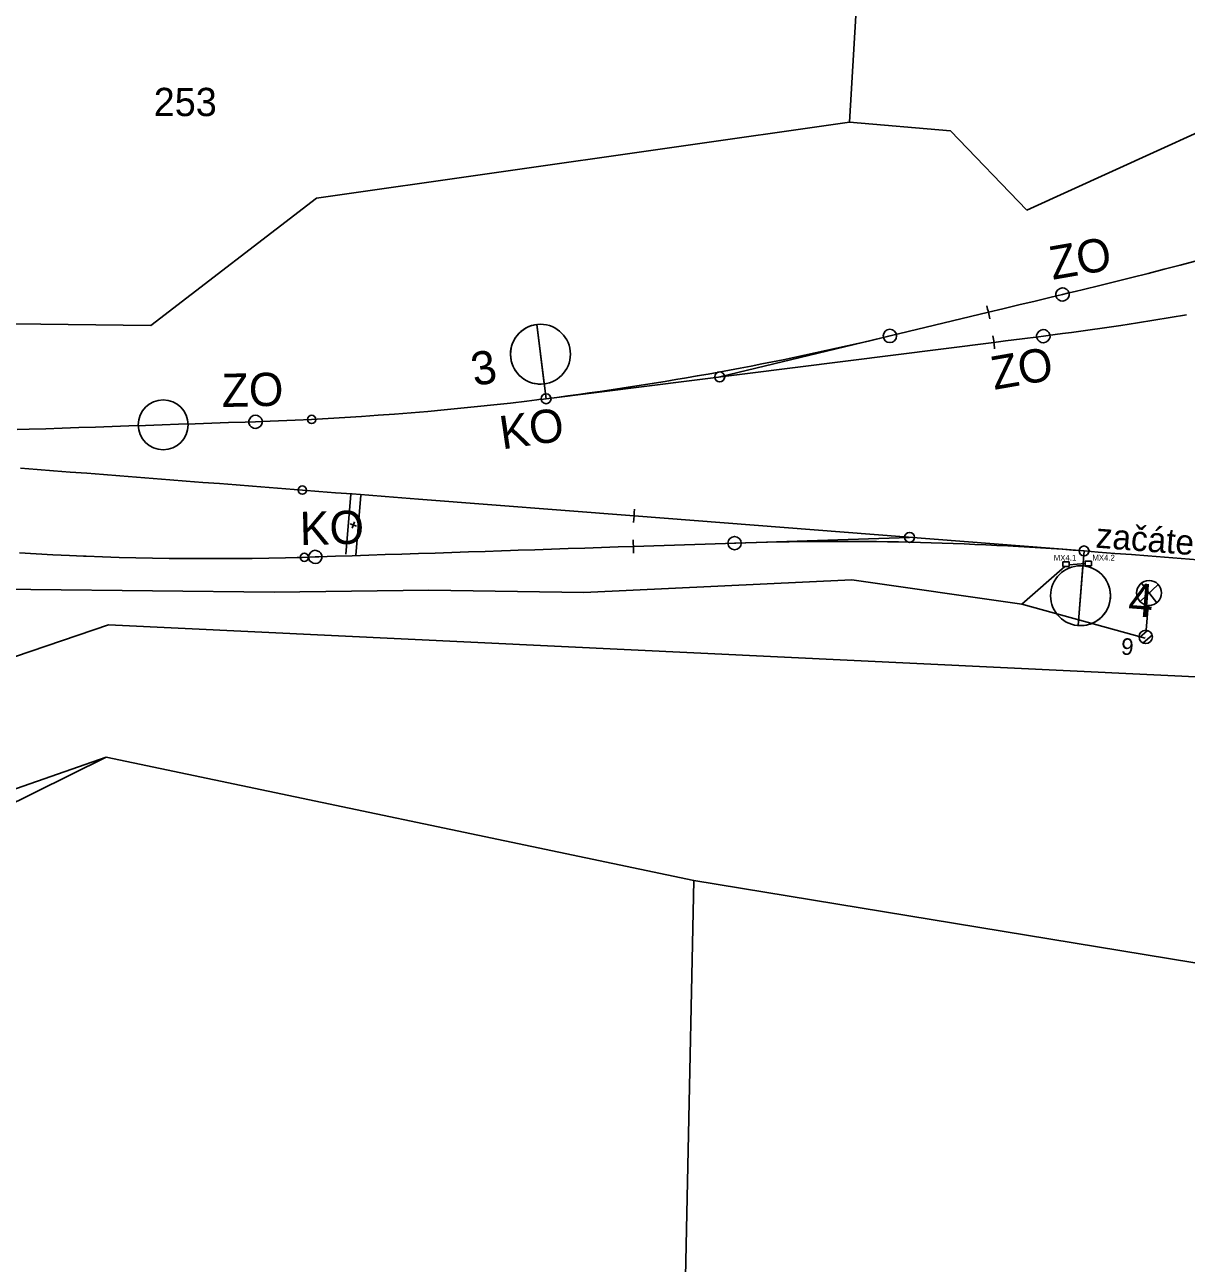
# Model space of a CAD drawing. Extents: x -670359 to -668019, y -978807 to -976674.
# Drawn here: x -669436.4 to -669366.6, y -977191.2 to -977116.7 of the extents above; entities that cross this region are included whole.
import ezdxf

# ---------------------------------------------------------------- set-up
doc = ezdxf.new("R2010")
doc.units = 0
for name, color, linetype in [('Hranice parcel', 7, 'Continuous'), ('Navazující stavba', 7, 'Continuous'), ('Parcelní čísla', 7, 'Continuous'), ('SO 01-86-01', 7, 'Continuous'), ('SO 11-10-01', 7, 'Continuous'), ('Související stavba', 7, 'Continuous'), ('Vnitřní kresba', 7, 'Continuous')]:
    doc.layers.add(name, color=color, linetype=linetype)

# ---------------------------------------------------------------- blocks, each defined once
blk = doc.blocks.new('POINT_DISPLAY')
blk.add_line((0, 0), (0, 0))

msp = doc.modelspace()

# ---------------------------------------------------------------- linework, layer by layer
at = {"layer": 'Hranice parcel'}
for points in [[(-669385.65, -977102.98), (-669386.82, -977122.57)], [(-669376.16, -977127.86), (-669358.02, -977119.6)], [(-669418.86, -977127.15), (-669386.82, -977122.57)], [(-669386.82, -977122.57), (-669380.74, -977123.09)], [(-669380.74, -977123.09), (-669376.16, -977127.86)], [(-669428.82, -977134.8), (-669418.86, -977127.15)], [(-669428.82, -977134.8), (-669447.05, -977134.59)], [(-669431.36, -977152.8), (-669472.71, -977166.87)], [(-669431.36, -977152.8), (-669355.53, -977156.42)], [(-669431.51, -977160.76), (-669451.1, -977167.6)], [(-669431.51, -977160.76), (-669396.17, -977168.17)], [(-669396.17, -977168.17), (-669397.7, -977240.66)], [(-669396.17, -977168.17), (-669361.91, -977173.8)]]:
    msp.add_lwpolyline(points, dxfattribs=at)
at = {"layer": 'Navazující stavba'}
msp.add_lwpolyline([(-669372.712, -977148.358), (-669371.856, -977148.424), (-669370.859, -977148.502), (-669369.862, -977148.579), (-669368.865, -977148.657), (-669367.868, -977148.735), (-669366.871, -977148.812), (-669365.874, -977148.89)], dxfattribs=at)
at = {"layer": 'SO 01-86-01'}
for p, q in [((-669376.446, -977151.556), (-669373.862, -977149.292)), ((-669373.608, -977149.016), (-669373.987, -977149.016)), ((-669373.987, -977149.016), (-669373.987, -977149.292)), ((-669373.987, -977149.292), (-669373.608, -977149.292)), ((-669373.608, -977149.292), (-669373.608, -977149.016)), ((-669373.608, -977149.19), (-669372.647, -977149.113)), ((-669372.268, -977148.976), (-669372.647, -977148.976)), ((-669372.647, -977148.976), (-669372.647, -977149.251)), ((-669372.647, -977149.251), (-669372.268, -977149.251)), ((-669372.268, -977149.251), (-669372.268, -977148.976)), ((-669436.037, -977150.686), (-669443.348, -977150.615)), ((-669421.416, -977150.84), (-669436.037, -977150.686)), ((-669412.108, -977150.726), (-669421.416, -977150.84)), ((-669402.797, -977150.85), (-669412.108, -977150.726)), ((-669386.675, -977150.085), (-669402.797, -977150.85)), ((-669376.446, -977151.556), (-669386.675, -977150.085)), ((-669369.341, -977151.401), (-669368.256, -977150.369)), ((-669369.255, -977150.292), (-669368.343, -977151.479)), ((-669376.446, -977151.556), (-669369.045, -977153.593)), ((-669368.857, -977151.631), (-669368.973, -977153.127)), ((-669369.398, -977153.575), (-669368.894, -977153.144)), ((-669369.154, -977153.892), (-669368.617, -977153.432))]:
    msp.add_line(p, q, dxfattribs=at)
for centre, radius in [((-669368.799, -977150.885), 0.749), ((-669369.004, -977153.526), 0.4)]:
    msp.add_circle(centre, radius, dxfattribs=at)
at = {"layer": 'SO 11-10-01'}
for p, q in [((-669368.86, -977131.665), (-669367.891, -977131.418)), ((-669367.891, -977131.418), (-669366.923, -977131.169)), ((-669366.923, -977131.169), (-669365.955, -977130.918)), ((-669371.771, -977132.392), (-669370.8, -977132.152)), ((-669370.8, -977132.152), (-669369.83, -977131.91)), ((-669369.83, -977131.91), (-669368.86, -977131.665)), ((-669374.007, -977132.936), (-669373.714, -977132.866)), ((-669373.714, -977132.866), (-669373.254, -977132.754)), ((-669373.254, -977132.754), (-669372.742, -977132.63)), ((-669372.742, -977132.63), (-669371.771, -977132.392)), ((-669377.603, -977133.801), (-669376.631, -977133.567)), ((-669376.631, -977133.567), (-669375.659, -977133.333)), ((-669375.659, -977133.333), (-669374.686, -977133.099)), ((-669374.686, -977133.099), (-669374.007, -977132.936)), ((-669394.617, -977137.89), (-669378.462, -977134.007)), ((-669378.462, -977134.007), (-669377.603, -977133.801)), ((-669368.518, -977134.485), (-669367.531, -977134.323)), ((-669367.531, -977134.323), (-669366.546, -977134.155)), ((-669405.058, -977139.205), (-669405.62, -977134.74)), ((-669373.464, -977135.219), (-669372.473, -977135.083)), ((-669372.473, -977135.083), (-669371.483, -977134.941)), ((-669371.483, -977134.941), (-669370.494, -977134.794)), ((-669370.494, -977134.794), (-669369.506, -977134.642)), ((-669369.506, -977134.642), (-669368.518, -977134.485)), ((-669405.058, -977139.205), (-669378.132, -977135.815)), ((-669378.132, -977135.815), (-669377.432, -977135.727)), ((-669377.432, -977135.727), (-669376.439, -977135.602)), ((-669376.439, -977135.602), (-669375.447, -977135.477)), ((-669375.447, -977135.477), (-669375.158, -977135.44)), ((-669375.158, -977135.44), (-669374.455, -977135.351)), ((-669374.455, -977135.351), (-669373.999, -977135.291)), ((-669373.999, -977135.291), (-669373.464, -977135.219)), ((-669409.186, -977139.679), (-669408.192, -977139.573)), ((-669408.192, -977139.573), (-669407.198, -977139.462)), ((-669407.198, -977139.462), (-669406.205, -977139.346)), ((-669406.205, -977139.346), (-669405.619, -977139.275)), ((-669405.619, -977139.275), (-669405.5, -977139.26)), ((-669405.5, -977139.26), (-669405.212, -977139.224)), ((-669405.212, -977139.224), (-669405.058, -977139.205)), ((-669418.157, -977140.395), (-669417.159, -977140.336)), ((-669417.159, -977140.336), (-669416.161, -977140.272)), ((-669416.161, -977140.272), (-669415.163, -977140.203)), ((-669415.163, -977140.203), (-669414.166, -977140.129)), ((-669414.166, -977140.129), (-669413.169, -977140.049)), ((-669413.169, -977140.049), (-669412.173, -977139.965)), ((-669412.173, -977139.965), (-669411.177, -977139.875)), ((-669411.177, -977139.875), (-669410.181, -977139.779)), ((-669410.181, -977139.779), (-669409.186, -977139.679)), ((-669436.855, -977141.062), (-669436.145, -977141.039)), ((-669436.145, -977141.039), (-669435.146, -977141.006)), ((-669435.146, -977141.006), (-669434.146, -977140.973)), ((-669434.146, -977140.973), (-669433.147, -977140.94)), ((-669433.147, -977140.94), (-669432.147, -977140.907)), ((-669432.147, -977140.907), (-669431.148, -977140.874)), ((-669431.148, -977140.874), (-669430.148, -977140.841)), ((-669430.148, -977140.841), (-669429.149, -977140.808)), ((-669429.149, -977140.808), (-669428.149, -977140.775)), ((-669428.149, -977140.775), (-669427.15, -977140.742)), ((-669427.15, -977140.742), (-669426.15, -977140.709)), ((-669426.15, -977140.709), (-669425.151, -977140.676)), ((-669425.151, -977140.676), (-669424.152, -977140.643)), ((-669424.152, -977140.643), (-669423.152, -977140.61)), ((-669423.152, -977140.61), (-669422.527, -977140.589)), ((-669422.527, -977140.589), (-669422.153, -977140.577)), ((-669422.153, -977140.577), (-669421.153, -977140.539)), ((-669421.153, -977140.539), (-669420.154, -977140.496)), ((-669420.154, -977140.496), (-669419.155, -977140.448)), ((-669419.155, -977140.448), (-669418.157, -977140.395)), ((-669436.66, -977143.38), (-669435.663, -977143.457)), ((-669435.663, -977143.457), (-669434.666, -977143.535)), ((-669434.666, -977143.535), (-669433.669, -977143.613)), ((-669433.669, -977143.613), (-669432.672, -977143.69)), ((-669432.672, -977143.69), (-669431.675, -977143.768)), ((-669431.675, -977143.768), (-669430.678, -977143.845)), ((-669430.678, -977143.845), (-669429.681, -977143.923)), ((-669429.681, -977143.923), (-669428.684, -977144.001)), ((-669428.684, -977144.001), (-669427.687, -977144.078)), ((-669427.687, -977144.078), (-669426.69, -977144.156)), ((-669426.69, -977144.156), (-669425.693, -977144.233)), ((-669425.693, -977144.233), (-669424.696, -977144.311)), ((-669424.696, -977144.311), (-669423.699, -977144.389)), ((-669423.699, -977144.389), (-669422.702, -977144.466)), ((-669422.702, -977144.466), (-669421.705, -977144.544)), ((-669421.705, -977144.544), (-669420.708, -977144.622)), ((-669420.708, -977144.622), (-669419.711, -977144.699)), ((-669419.711, -977144.699), (-669418.715, -977144.777)), ((-669418.715, -977144.777), (-669417.718, -977144.854)), ((-669417.718, -977144.854), (-669416.721, -977144.932)), ((-669416.795, -977144.97), (-669417.102, -977148.555)), ((-669416.721, -977144.932), (-669415.724, -977145.01)), ((-669416.501, -977148.607), (-669416.195, -977145.022)), ((-669415.724, -977145.01), (-669414.727, -977145.087)), ((-669414.727, -977145.087), (-669413.73, -977145.165)), ((-669413.73, -977145.165), (-669412.733, -977145.242)), ((-669412.733, -977145.242), (-669399.768, -977146.251)), ((-669372.712, -977148.358), (-669399.768, -977146.252)), ((-669416.838, -977146.728), (-669416.459, -977146.859)), ((-669416.715, -977146.984), (-669416.586, -977146.603)), ((-669383.203, -977147.541), (-669399.809, -977148.089)), ((-669436.714, -977148.473), (-669435.716, -977148.531)), ((-669435.716, -977148.531), (-669434.717, -977148.584)), ((-669414.724, -977148.581), (-669413.725, -977148.548)), ((-669413.725, -977148.548), (-669412.725, -977148.515)), ((-669412.725, -977148.515), (-669411.726, -977148.482)), ((-669411.726, -977148.482), (-669410.727, -977148.449)), ((-669410.727, -977148.449), (-669409.727, -977148.416)), ((-669409.727, -977148.416), (-669408.728, -977148.383)), ((-669408.728, -977148.383), (-669407.728, -977148.35)), ((-669407.728, -977148.35), (-669407.187, -977148.332)), ((-669407.187, -977148.332), (-669406.729, -977148.317)), ((-669406.729, -977148.317), (-669405.729, -977148.284)), ((-669405.729, -977148.284), (-669404.73, -977148.251)), ((-669404.73, -977148.251), (-669403.73, -977148.218)), ((-669403.73, -977148.218), (-669402.731, -977148.185)), ((-669402.731, -977148.185), (-669401.731, -977148.152)), ((-669401.731, -977148.152), (-669400.732, -977148.119)), ((-669400.732, -977148.119), (-669399.809, -977148.089)), ((-669372.712, -977148.358), (-669373.061, -977152.844)), ((-669434.717, -977148.584), (-669433.718, -977148.632)), ((-669433.718, -977148.632), (-669432.879, -977148.667)), ((-669432.879, -977148.667), (-669432.719, -977148.674)), ((-669432.719, -977148.674), (-669431.72, -977148.711)), ((-669431.72, -977148.711), (-669430.72, -977148.743)), ((-669430.72, -977148.743), (-669429.721, -977148.769)), ((-669429.721, -977148.769), (-669428.721, -977148.79)), ((-669428.721, -977148.79), (-669427.721, -977148.806)), ((-669427.721, -977148.806), (-669426.721, -977148.817)), ((-669426.721, -977148.817), (-669425.721, -977148.822)), ((-669425.721, -977148.822), (-669424.721, -977148.822)), ((-669424.721, -977148.822), (-669423.721, -977148.817)), ((-669423.721, -977148.817), (-669422.721, -977148.807)), ((-669422.721, -977148.807), (-669421.721, -977148.791)), ((-669421.721, -977148.791), (-669420.721, -977148.77)), ((-669420.721, -977148.77), (-669420.031, -977148.753)), ((-669420.031, -977148.753), (-669419.722, -977148.744)), ((-669419.722, -977148.744), (-669418.934, -977148.72)), ((-669418.934, -977148.72), (-669418.722, -977148.713)), ((-669418.722, -977148.713), (-669417.723, -977148.68)), ((-669417.723, -977148.68), (-669416.723, -977148.647)), ((-669416.723, -977148.647), (-669415.724, -977148.614)), ((-669415.724, -977148.614), (-669414.724, -977148.581))]:
    msp.add_line(p, q, dxfattribs=at)
for points in [[(-669373.994, -977133.336), (-669374.128, -977133.314), (-669374.264, -977133.238), (-669374.346, -977133.161), (-669374.404, -977133.029), (-669374.409, -977132.869), (-669374.359, -977132.761), (-669374.283, -977132.652), (-669374.152, -977132.567), (-669374.02, -977132.536), (-669373.886, -977132.559), (-669373.75, -977132.634), (-669373.667, -977132.711), (-669373.61, -977132.843), (-669373.604, -977133.003), (-669373.654, -977133.111), (-669373.731, -977133.22), (-669373.861, -977133.305), (-669373.994, -977133.336)], [(-669405.62, -977134.74), (-669405.17, -977138.312), (-669405.17, -977138.312)], [(-669375.145, -977135.84), (-669375.279, -977135.818), (-669375.415, -977135.742), (-669375.498, -977135.665), (-669375.555, -977135.534), (-669375.561, -977135.374), (-669375.511, -977135.265), (-669375.434, -977135.156), (-669375.304, -977135.072), (-669375.171, -977135.041), (-669375.037, -977135.063), (-669374.901, -977135.138), (-669374.819, -977135.216), (-669374.761, -977135.347), (-669374.756, -977135.507), (-669374.806, -977135.616), (-669374.882, -977135.725), (-669375.013, -977135.809), (-669375.145, -977135.84)], [(-669422.514, -977140.989), (-669422.648, -977140.967), (-669422.784, -977140.891), (-669422.867, -977140.814), (-669422.924, -977140.683), (-669422.93, -977140.523), (-669422.88, -977140.414), (-669422.803, -977140.305), (-669422.673, -977140.221), (-669422.54, -977140.19), (-669422.406, -977140.212), (-669422.27, -977140.288), (-669422.188, -977140.365), (-669422.13, -977140.496), (-669422.125, -977140.656), (-669422.175, -977140.765), (-669422.251, -977140.874), (-669422.382, -977140.958), (-669422.514, -977140.989)], [(-669418.92, -977149.119), (-669419.054, -977149.097), (-669419.19, -977149.021), (-669419.273, -977148.944), (-669419.331, -977148.813), (-669419.336, -977148.653), (-669419.286, -977148.544), (-669419.21, -977148.435), (-669419.079, -977148.351), (-669418.947, -977148.32), (-669418.813, -977148.342), (-669418.677, -977148.418), (-669418.594, -977148.495), (-669418.536, -977148.626), (-669418.531, -977148.786), (-669418.581, -977148.895), (-669418.657, -977149.004), (-669418.788, -977149.088), (-669418.92, -977149.119)], [(-669373.061, -977152.844), (-669372.782, -977149.255), (-669372.781, -977149.255)]]:
    msp.add_lwpolyline(points, dxfattribs=at)
for centre, radius in [((-669405.395, -977136.526), 1.8), ((-669384.385, -977135.431), 0.4), ((-669394.617, -977137.89), 0.3), ((-669428.082, -977140.773), 1.5), ((-669405.058, -977139.205), 0.3), ((-669419.155, -977140.448), 0.25), ((-669419.711, -977144.699), 0.25), ((-669393.721, -977147.888), 0.4), ((-669383.203, -977147.541), 0.3), ((-669419.592, -977148.74), 0.25), ((-669372.712, -977148.358), 0.3), ((-669372.921, -977151.049), 1.8)]:
    msp.add_circle(centre, radius, dxfattribs=at)
for centre, radius, start, end in [((-669394.617, -977137.89), 16.616, 12.13647, 14.89521), ((-669405.395, -977136.526), 1.8, 97.17565, 277.1742), ((-669428.791, -976950.693), 190, 277.17565, 283.51568), ((-669394.617, -977137.89), 16.616, 5.79628, 8.55501), ((-669383.203, -977147.541), 16.616, 174.16989, 176.92862), ((-669383.203, -977147.541), 16.616, 180.51008, 183.26882), ((-669387.456, -977337.785), 190, 85.54926, 91.88929), ((-669372.921, -977151.049), 1.8, 265.54926, 85.54781)]:
    msp.add_arc(centre, radius, start, end, dxfattribs=at)
at = {"layer": 'Související stavba'}
msp.add_lwpolyline([(-669372.712, -977148.358), (-669371.856, -977148.424), (-669370.859, -977148.502), (-669369.862, -977148.579), (-669368.865, -977148.657), (-669367.868, -977148.735), (-669366.871, -977148.812), (-669365.874, -977148.89)], dxfattribs=at)
at = {"layer": 'Vnitřní kresba'}
msp.add_lwpolyline([(-669431.51, -977160.76), (-669478.42, -977183.99)], dxfattribs=at)

# ---------------------------------------------------------------- block references
at = {"layer": 'SO 01-86-01', "rotation": -4.450857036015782}
msp.add_blockref('POINT_DISPLAY', (-669369.004, -977153.526), dxfattribs=at)
at = {"layer": 'SO 11-10-01'}
for p in [(-669387.5, -977147.206), (-669387.5, -977147.206), (-669393.721, -977147.888), (-669372.712, -977148.358), (-669372.712, -977148.358), (-669372.712, -977148.358), (-669372.712, -977148.358)]:
    msp.add_blockref('POINT_DISPLAY', p, dxfattribs=at)

# ---------------------------------------------------------------- texts
at = {"layer": 'Navazující stavba'}
msp.add_text('začátek ozubnice', height=1.5, rotation=355.5591, dxfattribs=at).set_placement((-669372.044, -977148.156))
at = {"layer": 'Parcelní čísla'}
msp.add_text('253', height=1.7, dxfattribs=at).set_placement((-669428.65, -977122.21))
at = {"layer": 'SO 01-86-01'}
for s, p in [('MX4.1', (-669374.532, -977148.945)), ('MX4.2', (-669372.211, -977148.936))]:
    msp.add_text(s, height=0.35, dxfattribs=at).set_placement(p)
msp.add_text('9', height=1, rotation=356.1, dxfattribs=at).set_placement((-669370.51, -977154.585))
at = {"layer": 'SO 11-10-01'}
for s, rotation, p in [('ZO', 9.94353, (-669374.601, -977132.058)), ('3', 10.08371, (-669409.372, -977138.454)), ('ZO', 9.94353, (-669378.115, -977138.676)), ('ZO', 1.3883, (-669424.541, -977139.709)), ('KO', 8.27602, (-669407.698, -977142.258)), ('KO', 1.4532, (-669419.843, -977148.012)), ('4', 355.54636, (-669370.103, -977152.249))]:
    msp.add_text(s, height=2, rotation=rotation, dxfattribs=at).set_placement(p)
at = {"layer": 'Související stavba'}
msp.add_text('začátek ozubnice', height=1.5, rotation=355.5591, dxfattribs=at).set_placement((-669372.044, -977148.156))

doc.saveas('drawing.dxf')
